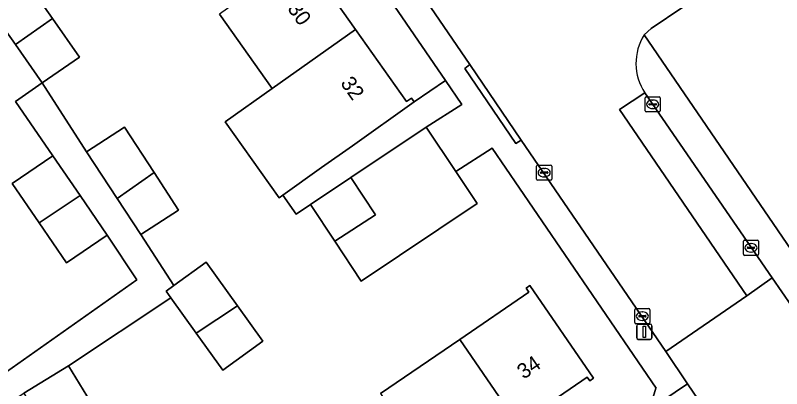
# Model space of a CAD drawing. Extents: x 157445 to 158888, y 383061 to 384688.
# Drawn here: x 158011.8 to 158062.3, y 383508.7 to 383533.3 of the extents above; entities that cross this region are included whole.
import ezdxf

# ---------------------------------------------------------------- set-up
doc = ezdxf.new("R2010")
doc.units = 0
for name, color, linetype in [('IMGEO_Erf', 7, 'Continuous'), ('IMGEO_Kolk', 7, 'Continuous'), ('IMGEO_Lichtmast', 7, 'Continuous'), ('IMGEO_Pand', 7, 'Continuous'), ('IMGEO_Pand_nummerreeks', 7, 'Continuous'), ('IMGEO_Parkeervlak_open', 7, 'Continuous'), ('IMGEO_Rijbaan_lokaal_open', 7, 'Continuous'), ('IMGEO_Voetpad_open', 7, 'Continuous')]:
    doc.layers.add(name, color=color, linetype=linetype)

msp = doc.modelspace()

# ---------------------------------------------------------------- linework, layer by layer
at = {"layer": 'IMGEO_Erf'}
msp.add_lwpolyline([(158005.973, 383578.779), (158003.068, 383576.788), (158003.239, 383576.547), (158002.987, 383576.368), (158006.342, 383571.634), (158009.774, 383566.791), (158013.25, 383561.886), (158016.758, 383556.936), (158020.247, 383552.012), (158023.721, 383547.11), (158027.152, 383542.27), (158030.703, 383537.258), (158034.183, 383532.348), (158037.549, 383527.598), (158037.87, 383527.826), (158038.053, 383527.567), (158040.104, 383528.972)], close=True, dxfattribs=at)
for points in [[(158057.825, 383535.241), (158053.665, 383532.405), (158053.192, 383531.994), (158064.356, 383515.661), (158065.814, 383515.281), (158066.849, 383515.308), (158102.456, 383539.484)], [(158012.229, 383535.933), (158014.218, 383533.078), (158015.992, 383530.529), (158013.542, 383528.823), (158016.469, 383524.288), (158018.955, 383525.911), (158020.911, 383522.915), (158022.525, 383520.443), (158020.039, 383518.82), (158022.224, 383515.472), (158024.345, 383516.997), (158026.407, 383514.129), (158028.086, 383511.796), (158025.44, 383509.892), (158023.686, 383512.332), (158022.011, 383514.66), (158015.265, 383510.171), (158016.964, 383507.396)], [(158001.189, 383500.638), (158012.356, 383483.697), (158014.419, 383480.567), (158042.879, 383500), (158053.556, 383507.29), (158053.975, 383508.693), (158053.979, 383508.706), (158043.18, 383524.51), (158040.79, 383522.974), (158042.19, 383520.871), (158034.565, 383515.761), (158032.809, 383518.397), (158031.211, 383520.798), (158030.279, 383520.173), (158029.39, 383521.428), (158029.144, 383521.255), (158025.602, 383526.256), (158028.696, 383528.448), (158025.217, 383533.359)], [(158010.049, 383508.984), (158019.772, 383515.834), (158017.816, 383518.792), (158015.15, 383516.967), (158013.353, 383519.593), (158011.575, 383522.191), (158014.242, 383524.015), (158011.787, 383527.601), (158013.542, 383528.823), (158011.784, 383531.348), (158010.782, 383532.788)], [(158035.836, 383508.343), (158041.058, 383511.911), (158045.602, 383515.017), (158045.418, 383515.286), (158045.665, 383515.456), (158049.867, 383509.349), (158049.619, 383509.179), (158049.449, 383509.426), (158044.895, 383506.312)]]:
    msp.add_lwpolyline(points, dxfattribs=at)
at = {"layer": 'IMGEO_Kolk'}
for p, q in [((158053.255, 383526.984), (158053.255, 383527.836)), ((158053.33, 383527.91), (158054.182, 383527.91)), ((158054.256, 383527.836), (158054.256, 383526.984)), ((158053.514, 383527.404), (158053.514, 383527.416)), ((158053.952, 383527.367), (158053.554, 383527.367)), ((158053.557, 383527.453), (158053.955, 383527.453)), ((158053.743, 383527.69), (158053.768, 383527.69)), ((158053.998, 383527.416), (158053.998, 383527.404)), ((158054.182, 383526.91), (158053.33, 383526.91)), ((158053.766, 383527.13), (158053.741, 383527.13)), ((158046.107, 383522.481), (158046.107, 383523.333)), ((158046.182, 383523.407), (158047.034, 383523.407)), ((158047.108, 383523.333), (158047.108, 383522.481)), ((158046.366, 383522.901), (158046.366, 383522.913)), ((158046.804, 383522.864), (158046.406, 383522.864)), ((158046.409, 383522.95), (158046.807, 383522.95)), ((158046.595, 383523.187), (158046.62, 383523.187)), ((158046.85, 383522.913), (158046.85, 383522.901)), ((158047.034, 383522.407), (158046.182, 383522.407)), ((158046.618, 383522.627), (158046.593, 383522.627)), ((158059.732, 383517.527), (158059.732, 383518.379)), ((158059.807, 383518.453), (158060.659, 383518.453)), ((158060.22, 383518.233), (158060.245, 383518.233)), ((158060.733, 383518.379), (158060.733, 383517.527)), ((158059.991, 383517.947), (158059.991, 383517.959)), ((158060.429, 383517.91), (158060.031, 383517.91)), ((158060.034, 383517.996), (158060.432, 383517.996)), ((158060.243, 383517.673), (158060.218, 383517.673)), ((158060.475, 383517.959), (158060.475, 383517.947)), ((158060.659, 383517.453), (158059.807, 383517.453)), ((158052.575, 383513.017), (158052.575, 383513.869)), ((158052.65, 383513.943), (158053.502, 383513.943)), ((158053.063, 383513.723), (158053.088, 383513.723)), ((158053.576, 383513.869), (158053.576, 383513.017)), ((158052.834, 383513.437), (158052.834, 383513.449)), ((158053.272, 383513.4), (158052.874, 383513.4)), ((158052.877, 383513.486), (158053.275, 383513.486)), ((158053.086, 383513.163), (158053.061, 383513.163)), ((158053.318, 383513.449), (158053.318, 383513.437)), ((158053.502, 383512.943), (158052.65, 383512.943))]:
    msp.add_line(p, q, dxfattribs=at)
for points in [[(158053.255, 383526.984), (158053.255, 383527.836)], [(158053.33, 383527.91), (158054.182, 383527.91)], [(158054.256, 383527.836), (158054.256, 383526.984)], [(158054.182, 383526.91), (158053.33, 383526.91)], [(158046.107, 383522.481), (158046.107, 383523.333)], [(158046.182, 383523.407), (158047.034, 383523.407)], [(158047.108, 383523.333), (158047.108, 383522.481)], [(158047.034, 383522.407), (158046.182, 383522.407)], [(158059.732, 383517.527), (158059.732, 383518.379)], [(158059.807, 383518.453), (158060.659, 383518.453)], [(158060.733, 383518.379), (158060.733, 383517.527)], [(158060.659, 383517.453), (158059.807, 383517.453)], [(158052.575, 383513.017), (158052.575, 383513.869)], [(158052.65, 383513.943), (158053.502, 383513.943)], [(158053.576, 383513.869), (158053.576, 383513.017)], [(158053.502, 383512.943), (158052.65, 383512.943)]]:
    msp.add_lwpolyline(points, dxfattribs=at)
for centre, radius, start, end in [((158053.332, 383527.834), 0.0765, 91.552, 178.448), ((158053.332, 383527.834), 0.0765, 91.552, 178.448), ((158054.18, 383527.834), 0.0765, 1.552, 88.448), ((158054.18, 383527.834), 0.0765, 1.552, 88.448), ((158053.554, 383527.413), 0.0403, 85.8775, 175.7526), ((158053.551, 383527.403), 0.0366, 178.938, 274.7102), ((158053.955, 383527.41), 0.043, 264.8664, 352.4533), ((158053.959, 383527.415), 0.0386, 1.7309, 96.639), ((158053.332, 383526.986), 0.0765, 181.552, 268.448), ((158053.332, 383526.986), 0.0765, 181.552, 268.448), ((158054.18, 383526.986), 0.0765, 271.552, 358.448), ((158054.18, 383526.986), 0.0765, 271.552, 358.448), ((158046.184, 383523.331), 0.0765, 91.552, 178.448), ((158046.184, 383523.331), 0.0765, 91.552, 178.448), ((158047.032, 383523.331), 0.0765, 1.552, 88.448), ((158047.032, 383523.331), 0.0765, 1.552, 88.448), ((158046.406, 383522.91), 0.0403, 85.8775, 175.7526), ((158046.403, 383522.9), 0.0366, 178.938, 274.7102), ((158046.807, 383522.907), 0.043, 264.8664, 352.4533), ((158046.811, 383522.912), 0.0386, 1.7309, 96.639), ((158046.184, 383522.483), 0.0765, 181.552, 268.448), ((158046.184, 383522.483), 0.0765, 181.552, 268.448), ((158047.032, 383522.483), 0.0765, 271.552, 358.448), ((158047.032, 383522.483), 0.0765, 271.552, 358.448), ((158059.809, 383518.377), 0.0765, 91.552, 178.448), ((158059.809, 383518.377), 0.0765, 91.552, 178.448), ((158060.657, 383518.377), 0.0765, 1.552, 88.448), ((158060.657, 383518.377), 0.0765, 1.552, 88.448), ((158060.031, 383517.956), 0.0403, 85.8775, 175.7526), ((158060.028, 383517.946), 0.0366, 178.938, 274.7102), ((158060.432, 383517.953), 0.043, 264.8664, 352.4533), ((158060.436, 383517.958), 0.0386, 1.7309, 96.639), ((158059.809, 383517.529), 0.0765, 181.552, 268.448), ((158059.809, 383517.529), 0.0765, 181.552, 268.448), ((158060.657, 383517.529), 0.0765, 271.552, 358.448), ((158060.657, 383517.529), 0.0765, 271.552, 358.448), ((158052.652, 383513.867), 0.0765, 91.552, 178.448), ((158052.652, 383513.867), 0.0765, 91.552, 178.448), ((158053.5, 383513.867), 0.0765, 1.552, 88.448), ((158053.5, 383513.867), 0.0765, 1.552, 88.448), ((158052.874, 383513.446), 0.0403, 85.8775, 175.7526), ((158052.871, 383513.436), 0.0366, 178.938, 274.7102), ((158053.275, 383513.443), 0.043, 264.8664, 352.4533), ((158053.279, 383513.448), 0.0386, 1.7309, 96.639), ((158052.652, 383513.019), 0.0765, 181.552, 268.448), ((158052.652, 383513.019), 0.0765, 181.552, 268.448), ((158053.5, 383513.019), 0.0765, 271.552, 358.448), ((158053.5, 383513.019), 0.0765, 271.552, 358.448)]:
    msp.add_arc(centre, radius, start, end, dxfattribs=at)
for centre, major_axis, ratio, start_param, end_param in [((158053.742, 383527.41), (-0.387, 0.002), 0.722429, 4.712389, 7.853982), ((158053.767, 383527.41), (-0.39, 0.002), 0.717154, 1.570796, 4.712389), ((158046.594, 383522.907), (-0.387, 0.002), 0.722429, 4.712389, 7.853982), ((158046.619, 383522.907), (-0.39, 0.002), 0.717154, 1.570796, 4.712389), ((158060.219, 383517.953), (-0.387, 0.002), 0.722429, 4.712389, 7.853982), ((158060.244, 383517.953), (-0.39, 0.002), 0.717154, 1.570796, 4.712389), ((158053.062, 383513.443), (-0.387, 0.002), 0.722429, 4.712389, 7.853982), ((158053.087, 383513.443), (-0.39, 0.002), 0.717154, 1.570796, 4.712389)]:
    msp.add_ellipse(centre, major_axis=major_axis, ratio=ratio, start_param=start_param, end_param=end_param, dxfattribs=at)
at = {"layer": 'IMGEO_Lichtmast'}
for p, q in [((158052.711, 383512.016), (158052.711, 383512.816)), ((158052.711, 383512.816), (158052.711, 383512.016)), ((158052.811, 383512.916), (158053.601, 383512.916)), ((158053.601, 383512.916), (158052.811, 383512.916)), ((158053.701, 383512.816), (158053.701, 383512.016)), ((158053.701, 383512.016), (158053.701, 383512.816)), ((158053.601, 383511.916), (158052.811, 383511.916)), ((158052.811, 383511.916), (158053.601, 383511.916))]:
    msp.add_line(p, q, dxfattribs=at)
msp.add_lwpolyline([(158053.131, 383512.791), (158053.281, 383512.791), (158053.281, 383512.041), (158053.131, 383512.041), (158053.131, 383512.791)], dxfattribs=at)
for centre, start, end in [((158052.811, 383512.816), 90, 180), ((158052.811, 383512.816), 90, 180), ((158053.601, 383512.816), 0, 90), ((158053.601, 383512.816), 360, 90), ((158052.811, 383512.016), 180, 270), ((158052.811, 383512.016), 180, 270), ((158053.601, 383512.016), 270, 0), ((158053.601, 383512.016), 270, 0)]:
    msp.add_arc(centre, 0.1, start, end, dxfattribs=at)
at = {"layer": 'IMGEO_Pand'}
for points in [[(158012.229, 383535.933), (158010.734, 383538.188), (158008.183, 383536.458), (158008.161, 383536.443), (158006.281, 383535.17), (158006, 383534.979), (158007.558, 383532.68), (158009.779, 383534.227), (158010.782, 383532.788), (158011.784, 383531.348), (158014.218, 383533.078)], [(158028.696, 383528.448), (158034.183, 383532.348), (158030.703, 383537.258), (158025.217, 383533.359)], [(158014.218, 383533.078), (158011.784, 383531.348), (158013.542, 383528.823), (158015.992, 383530.529)], [(158038.053, 383527.567), (158037.87, 383527.826), (158037.549, 383527.598), (158034.183, 383532.348), (158028.696, 383528.448), (158025.602, 383526.256), (158029.144, 383521.255), (158029.39, 383521.428), (158031.948, 383523.241), (158033.974, 383524.677)], [(158018.49, 383521.194), (158020.911, 383522.915), (158018.955, 383525.911), (158016.469, 383524.288)], [(158032.809, 383518.397), (158034.565, 383515.761), (158042.19, 383520.871), (158040.79, 383522.974), (158038.836, 383525.909), (158033.867, 383522.578), (158035.49, 383520.125)], [(158013.353, 383519.593), (158016.039, 383521.39), (158014.242, 383524.015), (158011.575, 383522.191)], [(158018.49, 383521.194), (158020.039, 383518.82), (158022.525, 383520.443), (158020.911, 383522.915)], [(158032.809, 383518.397), (158035.49, 383520.125), (158033.867, 383522.578), (158031.211, 383520.798)], [(158013.353, 383519.593), (158015.15, 383516.967), (158017.816, 383518.792), (158016.039, 383521.39)], [(158024.345, 383516.997), (158022.224, 383515.472), (158021.699, 383515.093), (158022.011, 383514.66), (158023.686, 383512.332), (158026.407, 383514.129)], [(158041.058, 383511.911), (158044.895, 383506.312), (158049.449, 383509.426), (158049.619, 383509.179), (158049.867, 383509.349), (158045.665, 383515.456), (158045.418, 383515.286), (158045.602, 383515.017)], [(158023.686, 383512.332), (158025.44, 383509.892), (158028.086, 383511.796), (158026.407, 383514.129)], [(158039.674, 383502.742), (158044.895, 383506.312), (158041.058, 383511.911), (158035.836, 383508.343)], [(158016.964, 383507.396), (158015.265, 383510.171), (158012.33, 383508.373), (158014.029, 383505.598)]]:
    msp.add_lwpolyline(points, close=True, dxfattribs=at)
at = {"layer": 'IMGEO_Parkeervlak_open'}
msp.add_lwpolyline([(158059.949, 383514.788), (158061.62, 383515.977), (158053.239, 383528.166), (158051.568, 383527.067)], close=True, dxfattribs=at)
at = {"layer": 'IMGEO_Rijbaan_lokaal_open'}
for points in [[(158046.111, 383535.496), (158044.68, 383534.545), (158026.298, 383561.481), (158025.578, 383562.5), (158023.472, 383565.627), (158022.425, 383567.177), (158012.476, 383581.656), (158008.336, 383578.833), (158041.721, 383530.034), (158045.102, 383525.057), (158054.624, 383511.124), (158059.949, 383514.788), (158051.568, 383527.067), (158053.239, 383528.166)], [(158053.192, 383531.994), (158053.665, 383532.405), (158057.825, 383535.241), (158056.332, 383537.394), (158051.881, 383534.297), (158051.792, 383534.257), (158051.703, 383534.218)], [(158063.539, 383513.205), (158061.62, 383515.977), (158059.949, 383514.788), (158054.624, 383511.124), (158056.053, 383508.984), (158056.75, 383507.94)]]:
    msp.add_lwpolyline(points, dxfattribs=at)
msp.add_arc((158056.197, 383530.117), 3.543, 148.0037, 213.4032, dxfattribs=at)
at = {"layer": 'IMGEO_Voetpad_open'}
for points in [[(158005.973, 383578.779), (158040.104, 383528.972), (158041.185, 383527.394), (158038.836, 383525.909), (158040.79, 383522.974), (158043.18, 383524.51), (158053.979, 383508.706), (158053.975, 383508.693), (158053.556, 383507.29), (158056.053, 383508.984), (158054.624, 383511.124), (158045.102, 383525.057), (158044.749, 383524.82), (158041.384, 383529.778), (158041.721, 383530.034), (158008.336, 383578.833)], [(158053.239, 383528.166), (158061.62, 383515.977), (158063.539, 383513.205), (158066.849, 383515.308), (158065.814, 383515.281), (158064.356, 383515.661), (158053.192, 383531.994)], [(158056.75, 383507.94), (158056.053, 383508.984), (158053.556, 383507.29), (158042.879, 383500), (158014.419, 383480.567), (158008.693, 383476.539), (158006.601, 383475.068)]]:
    msp.add_lwpolyline(points, dxfattribs=at)
for points in [[(158045.102, 383525.057), (158041.721, 383530.034), (158041.384, 383529.778), (158044.749, 383524.82)], [(158022.011, 383514.66), (158021.699, 383515.093), (158022.224, 383515.472), (158020.039, 383518.82), (158018.49, 383521.194), (158016.469, 383524.288), (158013.542, 383528.823), (158011.787, 383527.601), (158014.242, 383524.015), (158016.039, 383521.39), (158017.816, 383518.792), (158019.772, 383515.834), (158010.049, 383508.984), (158008.072, 383507.536), (158004.038, 383504.58), (158000.328, 383501.854), (158001.189, 383500.638), (158005.096, 383503.397), (158009.303, 383506.368), (158012.33, 383508.373), (158015.265, 383510.171)], [(158038.836, 383525.909), (158041.185, 383527.394), (158040.104, 383528.972), (158038.053, 383527.567), (158033.974, 383524.677), (158031.948, 383523.241), (158029.39, 383521.428), (158030.279, 383520.173), (158031.211, 383520.798), (158033.867, 383522.578)]]:
    msp.add_lwpolyline(points, close=True, dxfattribs=at)
msp.add_arc((158056.197, 383530.117), 3.543, 148.0037, 213.4032, dxfattribs=at)

# ---------------------------------------------------------------- texts
at = {"layer": 'IMGEO_Pand_nummerreeks'}
for s, rotation, p in [('30', 305.4042, (158029.656, 383533.721)), ('32', 305.4029, (158033.15, 383528.804)), ('34', 34.3669, (158045.259, 383509.251))]:
    msp.add_text(s, height=1, rotation=rotation, dxfattribs=at).set_placement(p)

doc.saveas('drawing.dxf')
